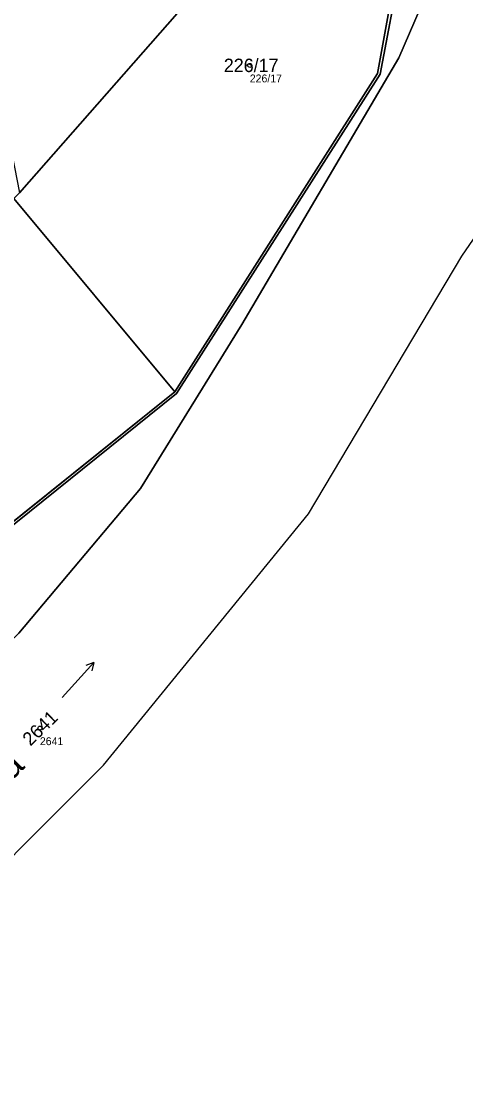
# Model space of a CAD drawing. Extents: x -751550 to -746116, y -1055108 to -1050700.
# Drawn here: x -748150.6 to -748094.1, y -1054006.9 to -1053872.3 of the extents above; entities that cross this region are included whole.
import ezdxf

# ---------------------------------------------------------------- set-up
doc = ezdxf.new("R2010")
doc.units = 0
for name, color, linetype in [('Definiční body', 7, 'Continuous'), ('Hranice parcel', 7, 'Continuous'), ('Parcelní čísla', 7, 'Continuous'), ('Polygon ku', 7, 'Continuous'), ('Polygon parcely', 7, 'Continuous'), ('Pop  PČ popisy', 7, 'Continuous'), ('Značky kultur', 7, 'Continuous')]:
    doc.layers.add(name, color=color, linetype=linetype)

msp = doc.modelspace()

# ---------------------------------------------------------------- linework, layer by layer
at = {"layer": 'Definiční body'}
for centre in [(-748121.54, -1053877.91), (-748148.2, -1053962.07)]:
    msp.add_circle(centre, 0.25, dxfattribs=at)
at = {"layer": 'Hranice parcel'}
for p, q in [((-748151.52, -1053894.8), (-748131.07, -1053919.36)), ((-748131.07, -1053919.36), (-748170.77, -1053951.23))]:
    msp.add_line(p, q, dxfattribs=at)
for points in [[(-748185.05, -1054011.74), (-748140.13, -1053966.78), (-748114.06, -1053934.86), (-748094.6, -1053902.14), (-748076.85, -1053876.32), (-748056.69, -1053844.8), (-748030.54, -1053828.5), (-747979.66, -1053812.03)], [(-748525.63, -1054090.58), (-748522.53, -1054089.26), (-748495.37, -1054070.57), (-748448.72, -1054059.25), (-748419.53, -1054048.06), (-748389.38, -1054045.06), (-748365.53, -1054037.11), (-748344.23, -1054036.2), (-748319.24, -1054028.07), (-748279.81, -1054015.44), (-748242.45, -1054014.45), (-748216.5, -1054004.85), (-748191.4, -1053990.92), (-748171.81, -1053970.22), (-748150.87, -1053949.99), (-748135.44, -1053931.65), (-748122.56, -1053910.82), (-748102.59, -1053876.96), (-748095.02, -1053859.39), (-748086, -1053834.8), (-748082.49, -1053827.05)], [(-748097.67, -1053836.76), (-748096.84, -1053836.46), (-748096.66, -1053836.95), (-748097.23, -1053838.09), (-748104.98, -1053879.03), (-748130.84, -1053919.56), (-748183.45, -1053961.85), (-748196.34, -1053954.87), (-748217.17, -1053966.11), (-748257.2, -1053990.96)], [(-748097.67, -1053836.76), (-748105.3, -1053878.95), (-748131.07, -1053919.36)], [(-748150.81, -1053894.1), (-748125.22, -1053864.98), (-748130.87, -1053846.74)]]:
    msp.add_lwpolyline(points, dxfattribs=at)
at = {"layer": 'Polygon ku'}
msp.add_lwpolyline([(-748203.92, -1054026.86), (-748185.05, -1054011.74), (-748140.13, -1053966.78), (-748114.06, -1053934.86), (-748094.6, -1053902.14), (-748076.85, -1053876.32), (-748056.69, -1053844.8), (-748030.54, -1053828.5), (-747979.66, -1053812.03), (-747958.22, -1053808.85), (-747881.82, -1053804.52), (-747845.18, -1053804.65), (-747842.76, -1053804.66), (-747799.91, -1053808.11), (-747741.74, -1053818.38), (-747671.26, -1053833.28)], dxfattribs=at)
at = {"layer": 'Polygon parcely'}
for points in [[(-747983.38, -1053791.78), (-748010.41, -1053796.88), (-748034.22, -1053808.37), (-748045.38, -1053811.79), (-748046.93, -1053811.88), (-748059.41, -1053817.94), (-748082.49, -1053827.05), (-748086, -1053834.8), (-748095.02, -1053859.39), (-748102.59, -1053876.96), (-748122.56, -1053910.82), (-748135.44, -1053931.65), (-748150.87, -1053949.99), (-748171.81, -1053970.22), (-748191.4, -1053990.92), (-748216.5, -1054004.85), (-748242.45, -1054014.45), (-748279.81, -1054015.44)], [(-748305.35, -1054069.43), (-748246.84, -1054055.98), (-748224.93, -1054039.23), (-748203.92, -1054026.86), (-748185.05, -1054011.74), (-748140.13, -1053966.78), (-748114.06, -1053934.86), (-748094.6, -1053902.14), (-748076.85, -1053876.32), (-748056.69, -1053844.8), (-748030.54, -1053828.5), (-747979.66, -1053812.03)], [(-748242.45, -1054014.45), (-748216.5, -1054004.85), (-748191.4, -1053990.92), (-748171.81, -1053970.22), (-748150.87, -1053949.99), (-748135.44, -1053931.65), (-748122.56, -1053910.82), (-748102.59, -1053876.96), (-748095.02, -1053859.39), (-748086, -1053834.8), (-748082.49, -1053827.05), (-748095.35, -1053832.13), (-748099.01, -1053833.78), (-748097.67, -1053836.76), (-748096.84, -1053836.46), (-748096.66, -1053836.95), (-748097.23, -1053838.09), (-748104.98, -1053879.03), (-748130.84, -1053919.56), (-748183.45, -1053961.85), (-748196.34, -1053954.87), (-748217.17, -1053966.11), (-748257.2, -1053990.96), (-748269.74, -1053998.94)], [(-748268.81, -1053998.17), (-748257.2, -1053990.96), (-748217.17, -1053966.11), (-748196.34, -1053954.87), (-748183.45, -1053961.85), (-748130.84, -1053919.56), (-748104.98, -1053879.03), (-748097.23, -1053838.09), (-748096.66, -1053836.95), (-748096.84, -1053836.46), (-748097.67, -1053836.76), (-748105.3, -1053878.95), (-748131.07, -1053919.36), (-748170.77, -1053951.23), (-748183.51, -1053961.45), (-748196.37, -1053954.52), (-748216.43, -1053965.39), (-748217.32, -1053965.87), (-748235.42, -1053977.1), (-748268.95, -1053997.92)]]:
    msp.add_lwpolyline(points, dxfattribs=at)
for points in [[(-748151.52, -1053894.8), (-748131.07, -1053919.36), (-748105.3, -1053878.95), (-748097.67, -1053836.76), (-748099.01, -1053833.78), (-748117.29, -1053842.01), (-748130.87, -1053846.74), (-748125.22, -1053864.98), (-748150.81, -1053894.1)], [(-748130.87, -1053846.74), (-748137.69, -1053849.12), (-748145.06, -1053851.69), (-748146.69, -1053855.11), (-748155.03, -1053872.6), (-748150.81, -1053894.1), (-748125.22, -1053864.98)], [(-748170.77, -1053951.23), (-748131.07, -1053919.36), (-748151.52, -1053894.8), (-748186.74, -1053929.15), (-748181.98, -1053937.26)]]:
    msp.add_lwpolyline(points, close=True, dxfattribs=at)
at = {"layer": 'Značky kultur'}
for p, q in [((-748145.35, -1053958.18), (-748141.33, -1053953.72)), ((-748141.33, -1053953.72), (-748142.36, -1053954.11)), ((-748141.33, -1053953.72), (-748141.62, -1053954.78))]:
    msp.add_line(p, q, dxfattribs=at)

# ---------------------------------------------------------------- texts
at = {"layer": 'Definiční body'}
for s, p in [('226/17', (-748121.54, -1053880.07)), ('2641', (-748148.2, -1053964.23))]:
    msp.add_text(s, height=1, dxfattribs=at).set_placement(p)
at = {"layer": 'Parcelní čísla'}
msp.add_text('226/17', height=1.7, dxfattribs=at).set_placement((-748124.84, -1053878.76))
msp.add_text('2641', height=1.7, rotation=44, dxfattribs=at).set_placement((-748149.41, -1053964.42))
at = {"layer": 'Pop  PČ popisy'}
msp.add_text('Berounka', height=3.4, rotation=44, dxfattribs=at).set_placement((-748163.99, -1053980.56))

doc.saveas('drawing.dxf')
